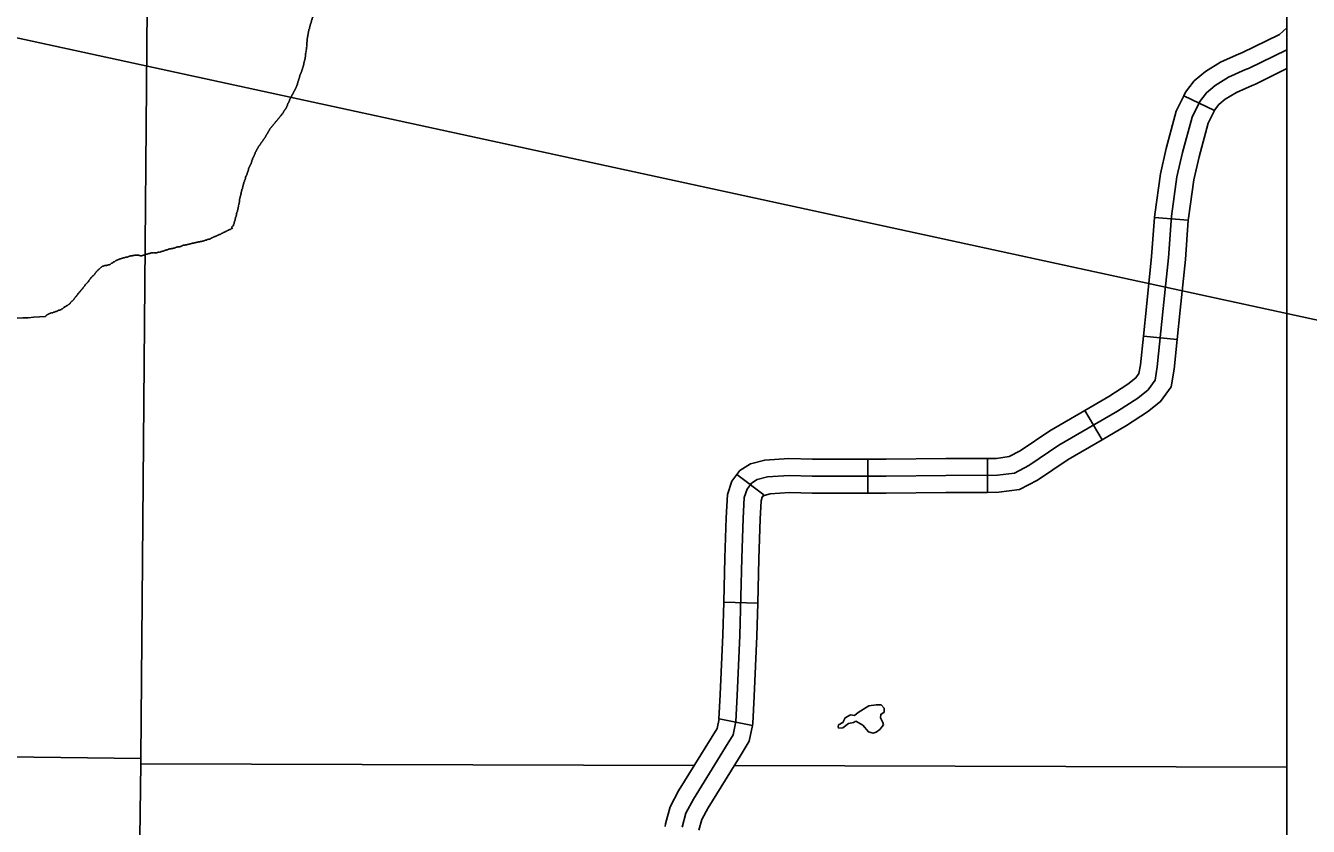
# Model space of a CAD drawing. Extents: x 813775 to 1157140, y 1757555 to 1979907.
# Drawn here: x 1051399 to 1062724, y 1829332 to 1836401 of the extents above; entities that cross this region are included whole.
import ezdxf

# ---------------------------------------------------------------- set-up
doc = ezdxf.new("R2010")
doc.units = 0
for name, color, linetype in [('Level 10', 7, 'Continuous'), ('Level 32', 7, 'Continuous'), ('Level 35', 7, 'Continuous'), ('Level 4', 7, 'Continuous'), ('Level 5', 7, 'Continuous'), ('R_Draft', 7, 'Continuous')]:
    doc.layers.add(name, color=color, linetype=linetype)

msp = doc.modelspace()

# ---------------------------------------------------------------- linework, layer by layer
at = {"layer": 'Level 10'}
for points in [[(1061040, 1832998), (1061217, 1833113), (1061309, 1833186), (1061370, 1833271), (1061389, 1833388), (1061443, 1833904), (1061489, 1834351), (1061516, 1834719), (1061564, 1835067), (1061613, 1835281), (1061698, 1835592), (1061766, 1835733), (1061824, 1835809), (1061902, 1835874), (1062019, 1835945), (1062170, 1836013), (1062196, 1836023), (1062535, 1836189)], [(1057195, 1829326), (1057229, 1829448), (1057295, 1829572), (1057579, 1830032), (1057645, 1830139), (1057669, 1830259), (1057681, 1830487), (1057705, 1831018), (1057722, 1831699), (1057734, 1832050), (1057744, 1832234), (1057769, 1832310), (1057807, 1832361), (1057858, 1832393), (1057948, 1832417), (1058140, 1832429), (1058344, 1832424), (1058996, 1832424), (1059523, 1832429), (1059980, 1832432), (1060128, 1832451), (1060255, 1832517), (1060522, 1832697), (1061040, 1832998)]]:
    msp.add_lwpolyline(points, dxfattribs=at)
at = {"layer": 'Level 32'}
for p, q in [((1061894, 1835652), (1061624, 1835783)), ((1061664, 1834685), (1061365, 1834707)), ((1061565, 1833629), (1061267, 1833660)), ((1060902, 1832745), (1060751, 1833004)), ((1058835, 1832274), (1058835, 1832574)), ((1059892, 1832281), (1059890, 1832581)), ((1057917, 1832258), (1057679, 1832439)), ((1057863, 1831303), (1057563, 1831311)), ((1057815, 1830222), (1057521, 1830282))]:
    msp.add_line(p, q, dxfattribs=at)
for points in [[(1061624, 1835783), (1061638, 1835813), (1061716, 1835913), (1061815, 1835996), (1061949, 1836078), (1062112, 1836151), (1062136, 1836161), (1062469, 1836324), (1062535, 1836383)], [(1061894, 1835652), (1061894, 1835654), (1061933, 1835704), (1061990, 1835752), (1062089, 1835812), (1062227, 1835874), (1062256, 1835885), (1062535, 1836022)], [(1061365, 1834707), (1061367, 1834735), (1061417, 1835094), (1061467, 1835317), (1061557, 1835645), (1061624, 1835783)], [(1061664, 1834685), (1061665, 1834703), (1061712, 1835040), (1061759, 1835244), (1061839, 1835539), (1061894, 1835652)], [(1061267, 1833660), (1061294, 1833919), (1061340, 1834364), (1061365, 1834707)], [(1061565, 1833629), (1061592, 1833888), (1061639, 1834338), (1061664, 1834685)], [(1060751, 1833004), (1060961, 1833126), (1061129, 1833235), (1061200, 1833291), (1061228, 1833330), (1061241, 1833408), (1061267, 1833660)], [(1060902, 1832745), (1061118, 1832870), (1061304, 1832991), (1061419, 1833082), (1061512, 1833212), (1061538, 1833368), (1061565, 1833629)], [(1059890, 1832581), (1059970, 1832581), (1060083, 1832596), (1060178, 1832646), (1060442, 1832824), (1060751, 1833004)], [(1059892, 1832281), (1059990, 1832282), (1060174, 1832306), (1060331, 1832387), (1060602, 1832570), (1060902, 1832745)], [(1057679, 1832439), (1057705, 1832474), (1057798, 1832532), (1057924, 1832566), (1058137, 1832579), (1058346, 1832574), (1058835, 1832574)], [(1058835, 1832574), (1058995, 1832574), (1059522, 1832579), (1059890, 1832581)], [(1057563, 1831311), (1057572, 1831703), (1057585, 1832056), (1057595, 1832262), (1057634, 1832380), (1057679, 1832439)], [(1057863, 1831303), (1057872, 1831694), (1057884, 1832043), (1057893, 1832207), (1057903, 1832239), (1057917, 1832258)], [(1057910, 1832248), (1057919, 1832254), (1057973, 1832268), (1058143, 1832279), (1058343, 1832274), (1058835, 1832274)], [(1058835, 1832274), (1058996, 1832274), (1059524, 1832279), (1059892, 1832281)], [(1057520, 1830278), (1057531, 1830495), (1057555, 1831023), (1057563, 1831311)], [(1057815, 1830222), (1057818, 1830239), (1057831, 1830480), (1057855, 1831012), (1057863, 1831303)], [(1057045, 1829332), (1057047, 1829354), (1057089, 1829504), (1057164, 1829647), (1057451, 1830110), (1057503, 1830195), (1057521, 1830282)], [(1057343, 1829299), (1057369, 1829392), (1057425, 1829497), (1057707, 1829953), (1057786, 1830084), (1057815, 1830222)]]:
    msp.add_lwpolyline(points, dxfattribs=at)
at = {"layer": 'Level 35'}
msp.add_lwpolyline([(1058728, 1830260), (1058789, 1830225), (1058840, 1830168), (1058881, 1830154), (1058909, 1830165), (1058941, 1830188), (1058972, 1830228), (1058967, 1830248), (1058947, 1830291), (1058949, 1830320), (1058978, 1830340), (1058978, 1830375), (1058952, 1830404), (1058909, 1830406), (1058843, 1830395), (1058748, 1830337), (1058717, 1830312), (1058682, 1830317), (1058634, 1830291), (1058614, 1830248), (1058576, 1830228), (1058573, 1830211), (1058576, 1830200), (1058614, 1830202), (1058665, 1830240), (1058708, 1830248), (1058728, 1830260)], dxfattribs=at)
for points in [[(1053869, 1836126), (1053869, 1836131), (1053871, 1836137), (1053871, 1836142), (1053871, 1836148), (1053871, 1836154), (1053874, 1836159), (1053874, 1836165), (1053874, 1836170), (1053877, 1836176), (1053877, 1836181), (1053877, 1836187), (1053880, 1836193), (1053880, 1836198), (1053880, 1836204), (1053880, 1836209), (1053883, 1836218), (1053883, 1836223), (1053883, 1836232), (1053883, 1836237), (1053883, 1836243), (1053883, 1836248), (1053883, 1836254), (1053885, 1836260), (1053885, 1836265), (1053885, 1836271), (1053885, 1836276), (1053885, 1836282), (1053885, 1836288), (1053888, 1836293), (1053888, 1836299), (1053888, 1836304), (1053891, 1836310), (1053891, 1836315), (1053891, 1836321), (1053894, 1836327), (1053894, 1836332), (1053894, 1836338), (1053896, 1836343), (1053896, 1836349), (1053899, 1836355), (1053899, 1836360), (1053899, 1836366), (1053902, 1836371), (1053905, 1836377), (1053905, 1836382), (1053908, 1836388), (1053908, 1836394), (1053910, 1836399), (1053910, 1836405), (1053913, 1836410), (1053913, 1836416), (1053916, 1836421), (1053919, 1836427), (1053919, 1836433), (1053922, 1836438), (1053922, 1836444), (1053924, 1836449), (1053927, 1836455), (1053930, 1836461), (1053930, 1836466), (1053933, 1836472), (1053936, 1836477), (1053938, 1836483), (1053938, 1836488), (1053941, 1836494), (1053944, 1836500), (1053947, 1836505), (1053949, 1836511), (1053952, 1836516), (1053955, 1836522), (1053958, 1836528), (1053961, 1836533), (1053963, 1836539), (1053969, 1836544), (1053972, 1836550), (1053975, 1836555), (1053980, 1836561), (1053983, 1836567), (1053986, 1836572), (1053991, 1836575), (1053994, 1836581), (1053997, 1836586), (1054000, 1836592), (1054005, 1836595), (1054008, 1836600), (1054011, 1836606), (1054014, 1836611), (1054019, 1836614), (1054022, 1836620), (1054025, 1836625)], [(1053665, 1835623), (1053671, 1835629), (1053673, 1835635), (1053676, 1835640), (1053679, 1835646), (1053684, 1835651), (1053687, 1835657), (1053690, 1835662), (1053696, 1835668), (1053698, 1835674), (1053701, 1835679), (1053704, 1835685), (1053704, 1835690), (1053710, 1835696), (1053712, 1835702), (1053712, 1835707), (1053715, 1835713), (1053718, 1835718), (1053721, 1835724), (1053724, 1835729), (1053726, 1835735), (1053729, 1835741), (1053729, 1835746), (1053732, 1835752), (1053735, 1835757), (1053737, 1835763), (1053740, 1835768), (1053743, 1835774), (1053749, 1835780), (1053749, 1835785), (1053751, 1835791), (1053757, 1835796), (1053760, 1835802), (1053763, 1835808), (1053765, 1835813), (1053768, 1835819), (1053771, 1835824), (1053774, 1835830), (1053777, 1835835), (1053779, 1835841), (1053782, 1835847), (1053785, 1835852), (1053788, 1835858), (1053790, 1835863), (1053793, 1835869), (1053793, 1835875), (1053796, 1835880), (1053799, 1835886), (1053799, 1835891), (1053802, 1835897), (1053802, 1835902), (1053804, 1835908), (1053807, 1835914), (1053807, 1835919), (1053810, 1835925), (1053810, 1835930), (1053813, 1835936), (1053816, 1835941), (1053816, 1835947), (1053818, 1835953), (1053821, 1835958), (1053821, 1835964), (1053824, 1835969), (1053827, 1835975), (1053830, 1835981), (1053832, 1835986), (1053832, 1835992), (1053835, 1835997), (1053838, 1836003), (1053838, 1836008), (1053841, 1836014), (1053843, 1836020), (1053843, 1836025), (1053846, 1836031), (1053849, 1836036), (1053849, 1836042), (1053852, 1836048), (1053852, 1836053), (1053855, 1836059), (1053855, 1836064), (1053855, 1836070), (1053857, 1836075), (1053857, 1836081), (1053860, 1836087), (1053860, 1836092), (1053863, 1836098), (1053863, 1836103), (1053866, 1836109), (1053866, 1836115), (1053866, 1836120), (1053869, 1836126)], [(1053366, 1835127), (1053366, 1835132), (1053366, 1835138), (1053369, 1835143), (1053372, 1835149), (1053375, 1835155), (1053378, 1835160), (1053380, 1835166), (1053383, 1835171), (1053386, 1835177), (1053389, 1835182), (1053389, 1835188), (1053392, 1835194), (1053394, 1835199), (1053397, 1835205), (1053397, 1835210), (1053400, 1835216), (1053403, 1835222), (1053403, 1835227), (1053406, 1835233), (1053408, 1835238), (1053411, 1835244), (1053414, 1835249), (1053417, 1835255), (1053419, 1835261), (1053422, 1835266), (1053425, 1835272), (1053425, 1835277), (1053428, 1835283), (1053431, 1835288), (1053433, 1835294), (1053436, 1835300), (1053439, 1835305), (1053442, 1835311), (1053447, 1835316), (1053450, 1835322), (1053453, 1835328), (1053456, 1835333), (1053459, 1835339), (1053464, 1835344), (1053467, 1835350), (1053472, 1835355), (1053475, 1835361), (1053478, 1835367), (1053484, 1835372), (1053486, 1835378), (1053492, 1835383), (1053495, 1835389), (1053500, 1835395), (1053503, 1835400), (1053506, 1835406), (1053512, 1835411), (1053514, 1835417), (1053517, 1835422), (1053520, 1835428), (1053523, 1835434), (1053528, 1835439), (1053531, 1835445), (1053534, 1835450), (1053537, 1835456), (1053539, 1835462), (1053542, 1835467), (1053545, 1835473), (1053551, 1835478), (1053553, 1835484), (1053556, 1835489), (1053562, 1835495), (1053565, 1835501), (1053570, 1835506), (1053573, 1835512), (1053578, 1835517), (1053584, 1835523), (1053587, 1835528), (1053592, 1835534), (1053598, 1835540), (1053601, 1835545), (1053606, 1835551), (1053609, 1835556), (1053615, 1835559), (1053618, 1835565), (1053623, 1835570), (1053626, 1835576), (1053631, 1835579), (1053634, 1835584), (1053640, 1835590), (1053643, 1835595), (1053648, 1835601), (1053651, 1835607), (1053657, 1835612), (1053659, 1835618), (1053665, 1835623)], [(1053219, 1834610), (1053227, 1834633), (1053233, 1834635), (1053233, 1834641), (1053235, 1834647), (1053238, 1834652), (1053241, 1834658), (1053241, 1834663), (1053244, 1834669), (1053244, 1834675), (1053247, 1834680), (1053249, 1834686), (1053249, 1834691), (1053249, 1834697), (1053252, 1834702), (1053252, 1834708), (1053255, 1834714), (1053258, 1834719), (1053258, 1834725), (1053261, 1834730), (1053261, 1834736), (1053261, 1834742), (1053263, 1834747), (1053263, 1834753), (1053266, 1834758), (1053269, 1834764), (1053269, 1834769), (1053272, 1834775), (1053272, 1834781), (1053274, 1834786), (1053274, 1834792), (1053274, 1834797), (1053277, 1834803), (1053277, 1834808), (1053277, 1834814), (1053280, 1834820), (1053280, 1834825), (1053283, 1834831), (1053283, 1834836), (1053286, 1834842), (1053286, 1834848), (1053286, 1834853), (1053288, 1834859), (1053288, 1834864), (1053288, 1834870), (1053291, 1834875), (1053291, 1834881), (1053294, 1834887), (1053294, 1834892), (1053297, 1834898), (1053297, 1834903), (1053300, 1834909), (1053300, 1834915), (1053302, 1834920), (1053302, 1834926), (1053302, 1834931), (1053305, 1834937), (1053305, 1834942), (1053308, 1834948), (1053308, 1834954), (1053311, 1834959), (1053314, 1834965), (1053314, 1834970), (1053316, 1834976), (1053316, 1834982), (1053319, 1834987), (1053319, 1834993), (1053322, 1834998), (1053322, 1835004), (1053325, 1835009), (1053325, 1835015), (1053327, 1835021), (1053330, 1835026), (1053330, 1835032), (1053333, 1835037), (1053336, 1835043), (1053339, 1835048), (1053339, 1835054), (1053341, 1835060), (1053341, 1835065), (1053344, 1835071), (1053347, 1835076), (1053350, 1835082), (1053353, 1835088), (1053355, 1835093), (1053355, 1835099), (1053358, 1835104), (1053361, 1835110), (1053361, 1835115), (1053364, 1835121), (1053366, 1835127)], [(1053063, 1834537), (1053069, 1834540), (1053074, 1834540), (1053080, 1834543), (1053085, 1834545), (1053091, 1834548), (1053096, 1834551), (1053102, 1834554), (1053108, 1834556), (1053113, 1834556), (1053119, 1834559), (1053124, 1834562), (1053130, 1834568), (1053136, 1834570), (1053141, 1834570), (1053147, 1834576), (1053152, 1834579), (1053158, 1834579), (1053161, 1834584), (1053166, 1834584), (1053172, 1834587), (1053177, 1834590), (1053183, 1834593), (1053189, 1834596), (1053194, 1834598), (1053200, 1834601), (1053205, 1834601), (1053211, 1834604), (1053214, 1834610), (1053219, 1834610), (1053225, 1834612), (1053227, 1834616)], [(1052561, 1834397), (1052567, 1834400), (1052572, 1834400), (1052578, 1834400), (1052583, 1834400), (1052589, 1834403), (1052594, 1834406), (1052600, 1834406), (1052606, 1834409), (1052611, 1834411), (1052617, 1834411), (1052622, 1834414), (1052628, 1834417), (1052633, 1834420), (1052639, 1834420), (1052645, 1834423), (1052650, 1834423), (1052656, 1834425), (1052661, 1834428), (1052667, 1834428), (1052672, 1834431), (1052678, 1834431), (1052684, 1834431), (1052689, 1834434), (1052695, 1834434), (1052700, 1834436), (1052706, 1834436), (1052712, 1834436), (1052717, 1834439), (1052723, 1834442), (1052728, 1834445), (1052734, 1834445), (1052739, 1834448), (1052745, 1834448), (1052751, 1834448), (1052756, 1834448), (1052762, 1834450), (1052767, 1834450), (1052773, 1834453), (1052778, 1834456), (1052784, 1834459), (1052790, 1834462), (1052795, 1834462), (1052801, 1834464), (1052806, 1834464), (1052812, 1834467), (1052818, 1834467), (1052823, 1834467), (1052829, 1834470), (1052834, 1834470), (1052840, 1834473), (1052845, 1834473), (1052851, 1834476), (1052857, 1834476), (1052862, 1834478), (1052868, 1834478), (1052873, 1834481), (1052879, 1834481), (1052884, 1834481), (1052890, 1834484), (1052896, 1834484), (1052901, 1834487), (1052907, 1834487), (1052912, 1834490), (1052918, 1834490), (1052924, 1834492), (1052929, 1834492), (1052935, 1834492), (1052940, 1834495), (1052946, 1834495), (1052951, 1834495), (1052957, 1834498), (1052963, 1834498), (1052968, 1834501), (1052974, 1834501), (1052979, 1834503), (1052985, 1834506), (1052990, 1834506), (1052996, 1834509), (1053002, 1834512), (1053007, 1834512), (1053013, 1834515), (1053018, 1834517), (1053024, 1834517), (1053030, 1834520), (1053035, 1834523), (1053041, 1834526), (1053046, 1834529), (1053052, 1834531), (1053057, 1834534), (1053063, 1834537)], [(1052034, 1834238), (1052039, 1834244), (1052045, 1834250), (1052050, 1834255), (1052056, 1834261), (1052062, 1834266), (1052067, 1834269), (1052073, 1834272), (1052078, 1834277), (1052084, 1834277), (1052090, 1834280), (1052095, 1834283), (1052101, 1834283), (1052106, 1834283), (1052112, 1834283), (1052117, 1834286), (1052123, 1834286), (1052129, 1834289), (1052134, 1834291), (1052140, 1834291), (1052145, 1834294), (1052151, 1834297), (1052156, 1834303), (1052162, 1834305), (1052168, 1834308), (1052173, 1834314), (1052179, 1834316), (1052187, 1834319), (1052193, 1834325), (1052198, 1834328), (1052204, 1834330), (1052209, 1834333), (1052215, 1834336), (1052221, 1834336), (1052226, 1834339), (1052232, 1834342), (1052237, 1834344), (1052243, 1834344), (1052249, 1834347), (1052254, 1834347), (1052260, 1834350), (1052265, 1834350), (1052271, 1834350), (1052276, 1834353), (1052282, 1834356), (1052288, 1834356), (1052293, 1834358), (1052299, 1834358), (1052304, 1834361), (1052310, 1834364), (1052315, 1834367), (1052321, 1834367), (1052327, 1834370), (1052332, 1834370), (1052341, 1834370), (1052346, 1834372), (1052352, 1834372), (1052357, 1834372), (1052363, 1834375), (1052368, 1834375), (1052374, 1834375), (1052380, 1834375), (1052385, 1834375), (1052391, 1834375), (1052396, 1834375), (1052402, 1834372), (1052408, 1834372), (1052413, 1834370), (1052419, 1834370), (1052424, 1834370), (1052430, 1834372), (1052435, 1834372), (1052441, 1834375), (1052447, 1834375), (1052452, 1834378), (1052458, 1834381), (1052466, 1834383), (1052472, 1834383), (1052477, 1834386), (1052483, 1834389), (1052491, 1834389), (1052500, 1834392), (1052508, 1834395), (1052516, 1834395), (1052525, 1834397), (1052530, 1834397), (1052536, 1834397), (1052541, 1834397), (1052547, 1834397), (1052553, 1834397), (1052561, 1834397)], [(1051568, 1833831), (1051573, 1833834), (1051576, 1833839), (1051582, 1833842), (1051587, 1833848), (1051593, 1833850), (1051599, 1833853), (1051604, 1833856), (1051610, 1833859), (1051615, 1833862), (1051621, 1833864), (1051626, 1833867), (1051632, 1833867), (1051638, 1833867), (1051643, 1833870), (1051649, 1833873), (1051654, 1833873), (1051660, 1833876), (1051666, 1833878), (1051671, 1833878), (1051677, 1833881), (1051682, 1833884), (1051688, 1833887), (1051693, 1833890), (1051699, 1833890), (1051705, 1833892), (1051713, 1833895), (1051719, 1833901), (1051727, 1833903), (1051732, 1833909), (1051741, 1833915), (1051746, 1833920), (1051755, 1833923), (1051760, 1833929), (1051769, 1833931), (1051774, 1833937), (1051780, 1833940), (1051785, 1833945), (1051791, 1833948), (1051794, 1833954), (1051799, 1833959), (1051805, 1833965), (1051811, 1833970), (1051816, 1833976), (1051822, 1833982), (1051825, 1833987), (1051830, 1833993), (1051833, 1833998), (1051838, 1834004), (1051841, 1834010), (1051847, 1834012), (1051850, 1834018), (1051855, 1834023), (1051858, 1834029), (1051861, 1834035), (1051866, 1834037), (1051869, 1834043), (1051872, 1834049), (1051878, 1834051), (1051883, 1834057), (1051886, 1834063), (1051891, 1834068), (1051894, 1834074), (1051900, 1834079), (1051905, 1834085), (1051908, 1834090), (1051914, 1834096), (1051919, 1834102), (1051922, 1834107), (1051928, 1834116), (1051933, 1834121), (1051939, 1834127), (1051944, 1834132), (1051947, 1834138), (1051953, 1834143), (1051958, 1834152), (1051964, 1834157), (1051967, 1834163), (1051972, 1834169), (1051978, 1834177), (1051984, 1834183), (1051989, 1834188), (1051995, 1834194), (1052000, 1834199), (1052006, 1834205), (1052011, 1834210), (1052014, 1834216), (1052020, 1834222), (1052023, 1834227), (1052028, 1834233), (1052034, 1834238)], [(1051573, 1833834), (1051189, 1833825), (1051183, 1833825), (1051178, 1833825), (1051178, 1833830), (1051172, 1833830), (1051172, 1833836), (1051167, 1833836), (1051167, 1833841), (1051161, 1833841), (1051156, 1833841), (1051156, 1833847), (1051150, 1833847), (1051150, 1833853), (1051144, 1833853), (1051144, 1833858), (1051139, 1833858), (1051133, 1833858), (1051133, 1833864), (1051128, 1833864), (1051122, 1833864), (1051122, 1833869), (1051117, 1833869), (1051111, 1833869), (1051105, 1833869), (1051100, 1833869), (1051100, 1833864), (1051094, 1833864), (1051089, 1833864), (1051083, 1833864), (1051078, 1833864), (1051072, 1833864), (1051066, 1833858), (1051061, 1833858), (1051055, 1833858), (1051050, 1833858), (1051044, 1833858), (1051044, 1833853), (1051038, 1833853), (1051033, 1833853), (1051027, 1833853), (1051022, 1833853), (1051016, 1833853), (1051011, 1833853), (1051005, 1833853), (1050999, 1833853), (1050994, 1833853), (1050994, 1833847), (1050988, 1833847), (1050983, 1833847), (1050977, 1833847), (1050972, 1833847), (1050966, 1833847), (1050966, 1833841), (1050960, 1833841), (1050955, 1833841), (1050949, 1833841), (1050949, 1833836), (1050944, 1833836), (1050938, 1833836), (1050932, 1833836), (1050927, 1833836), (1050921, 1833836), (1050921, 1833830), (1050916, 1833830), (1050910, 1833830), (1050905, 1833830), (1050899, 1833830), (1050893, 1833830), (1050888, 1833825), (1050882, 1833825), (1050877, 1833825), (1050871, 1833825), (1050866, 1833825), (1050860, 1833825), (1050860, 1833819), (1050854, 1833819), (1050849, 1833819), (1050843, 1833814), (1050838, 1833814), (1050832, 1833814), (1050826, 1833808), (1050821, 1833808), (1050815, 1833808), (1050815, 1833802), (1050810, 1833802), (1050804, 1833802), (1050799, 1833802), (1050793, 1833797), (1050787, 1833797), (1050782, 1833797)]]:
    msp.add_spline(points, degree=3, dxfattribs=at)
at = {"layer": 'Level 4'}
msp.add_lwpolyline([(1052500, 1840052), (1052416, 1829932), (1052416, 1829884), (1052346, 1824673)], dxfattribs=at)
at = {"layer": 'Level 5'}
for points in [[(1042037, 1830061), (1052416, 1829932)], [(1052416, 1829884), (1057302, 1829870)], [(1057654, 1829869), (1062535, 1829855)]]:
    msp.add_lwpolyline(points, dxfattribs=at)
at = {"layer": 'R_Draft'}
msp.add_line((1092629, 1827333), (1002594, 1846862), dxfattribs=at)
msp.add_lwpolyline([(912532, 1880709), (1062535, 1880709), (1062535, 1798155), (912532, 1798155)], close=True, dxfattribs=at)

doc.saveas('drawing.dxf')
